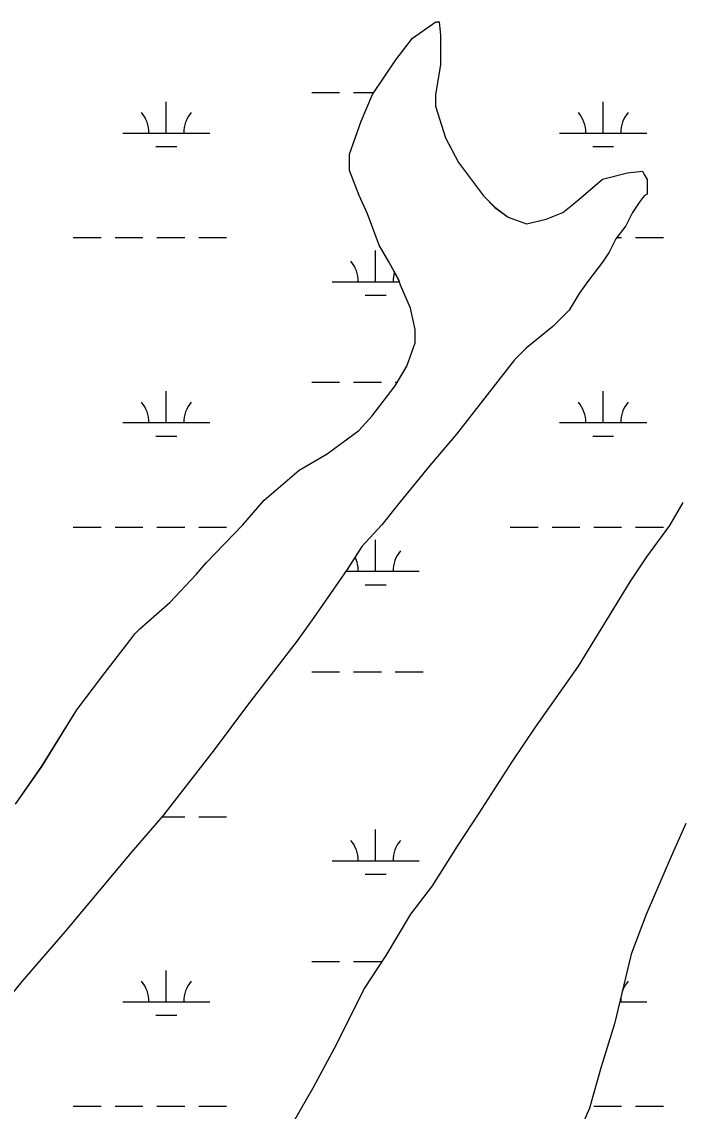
# Model space of a CAD drawing. Extents: x 3161564 to 3199464, y 849354 to 874788.
# Drawn here: x 3194556 to 3195316, y 862702 to 863953 of the extents above; entities that cross this region are included whole.
import ezdxf

# ---------------------------------------------------------------- set-up
doc = ezdxf.new("R2010")
doc.units = 0
for name, color, linetype in [('V-SITE-VEGE', 7, 'Continuous'), ('V-TOPO-SHOR', 7, 'Continuous'), ('V-WETL-SWMP', 7, 'Continuous')]:
    doc.layers.add(name, color=color, linetype=linetype)

msp = doc.modelspace()

# ---------------------------------------------------------------- linework, layer by layer
at = {"layer": 'V-SITE-VEGE'}
for p, q in [((3195005.1, 863934.3), (3195031.8, 863953.3)), ((3195031.8, 863953.3), (3195035.6, 863953.3)), ((3195035.6, 863953.3), (3195037.4, 863938.1)), ((3194986, 863909.6), (3195005.1, 863934.3)), ((3195037.4, 863938.1), (3195037.4, 863903.8)), ((3194959.3, 863869.7), (3194986, 863909.6)), ((3195037.4, 863903.8), (3195031.6, 863869.6)), ((3194946, 863839.3), (3194959.3, 863869.7)), ((3195031.6, 863869.6), (3195031.6, 863856.3)), ((3195031.6, 863856.3), (3195042.9, 863820.1)), ((3194932.6, 863801.3), (3194946, 863839.3)), ((3195042.9, 863820.1), (3195058.1, 863791.6)), ((3194932.6, 863782.3), (3194932.6, 863801.3)), ((3195058.1, 863791.6), (3195086.6, 863753.5)), ((3194943.9, 863753.7), (3194932.6, 863782.3)), ((3195223.6, 863772.3), (3195252.1, 863779.8)), ((3195252.1, 863779.8), (3195269.2, 863781.7)), ((3195269.2, 863781.7), (3195271.1, 863777.9)), ((3195271.1, 863777.9), (3195274.9, 863772.2)), ((3195198.8, 863751.4), (3195223.6, 863772.3)), ((3195274.9, 863772.2), (3195274.9, 863755.1)), ((3194953.4, 863732.8), (3194943.9, 863753.7)), ((3195086.6, 863753.5), (3195099.9, 863740.1)), ((3195271.1, 863753.2), (3195265.4, 863745.6)), ((3195274.9, 863755.1), (3195271.1, 863753.2)), ((3195099.9, 863740.1), (3195115.1, 863728.7)), ((3195177.8, 863734.3), (3195187.4, 863741.9)), ((3195187.4, 863741.9), (3195198.8, 863751.4)), ((3195265.4, 863745.6), (3195257.7, 863734.2)), ((3194966.7, 863696.6), (3194953.4, 863732.8)), ((3195115.1, 863728.7), (3195136, 863721.1)), ((3195158.8, 863726.7), (3195177.8, 863734.3)), ((3195257.7, 863734.2), (3195250.1, 863719)), ((3195136, 863721.1), (3195158.8, 863726.7)), ((3195250.1, 863719), (3195238.7, 863703.8)), ((3195238.7, 863703.8), (3195231, 863688.6)), ((3194978, 863677.6), (3194966.7, 863696.6)), ((3194989.4, 863656.6), (3194978, 863677.6)), ((3195223.4, 863677.2), (3195206.2, 863654.4)), ((3195231, 863688.6), (3195223.4, 863677.2)), ((3194991.3, 863650.9), (3194989.4, 863656.6)), ((3195206.2, 863654.4), (3195196.7, 863641.1)), ((3195002.7, 863624.3), (3194991.3, 863650.9)), ((3195196.7, 863641.1), (3195185.3, 863622.1)), ((3195008.3, 863599.6), (3195002.7, 863624.3)), ((3195185.3, 863622.1), (3195166.2, 863603.1)), ((3195166.2, 863603.1), (3195135.7, 863578.4)), ((3195008.3, 863584.3), (3195008.3, 863599.6)), ((3194998.8, 863557.7), (3195008.3, 863584.3)), ((3195135.7, 863578.4), (3195122.4, 863565.1)), ((3195122.4, 863565.1), (3195103.3, 863540.4)), ((3194985.4, 863534.9), (3194998.8, 863557.7)), ((3195103.3, 863540.4), (3195088.1, 863521.4)), ((3194958.7, 863500.7), (3194985.4, 863534.9)), ((3195088.1, 863521.4), (3195055.7, 863479.7)), ((3194943.5, 863483.6), (3194958.7, 863500.7)), ((3194907.3, 863457.1), (3194943.5, 863483.6)), ((3195055.7, 863479.7), (3195025.2, 863443.6)), ((3194874.9, 863438.1), (3194907.3, 863457.1)), ((3195025.2, 863443.6), (3194990.9, 863401.8)), ((3194834.9, 863403.9), (3194874.9, 863438.1)), ((3194810.2, 863375.5), (3194834.9, 863403.9)), ((3194990.9, 863401.8), (3194969.9, 863375.2)), ((3195300.9, 863374.6), (3195316.1, 863401.2)), ((3194768.2, 863331.8), (3194810.2, 863375.5)), ((3194969.9, 863375.2), (3194947.1, 863350.5)), ((3195274.2, 863338.5), (3195300.9, 863374.6)), ((3194947.1, 863350.5), (3194929.9, 863323.9)), ((3194756.8, 863318.5), (3194768.2, 863331.8)), ((3195255.1, 863310), (3195274.2, 863338.5)), ((3194726.3, 863286.2), (3194756.8, 863318.5)), ((3194929.9, 863323.9), (3194891.8, 863268.8)), ((3195196, 863213.1), (3195255.1, 863310)), ((3194711.1, 863272.9), (3194726.3, 863286.2)), ((3194692, 863255.8), (3194711.1, 863272.9)), ((3194891.8, 863268.8), (3194872.7, 863242.2)), ((3194686.3, 863250.1), (3194692, 863255.8)), ((3194648.2, 863200.7), (3194680.6, 863242.5)), ((3194680.6, 863242.5), (3194686.3, 863250.1)), ((3194872.7, 863242.2), (3194815.5, 863168.1)), ((3195146.4, 863142.8), (3195196, 863213.1)), ((3194619.6, 863162.8), (3194648.2, 863200.7)), ((3194815.5, 863168.1), (3194777.4, 863116.8)), ((3194579.6, 863098.2), (3194619.6, 863162.8)), ((3195119.7, 863103), (3195146.4, 863142.8)), ((3194777.4, 863116.8), (3194718.3, 863040.9)), ((3195081.6, 863044.1), (3195119.7, 863103)), ((3194549, 863054.5), (3194579.6, 863098.2)), ((3194718.3, 863040.9), (3194682.1, 862999.1)), ((3195056.8, 863006.1), (3195081.6, 863044.1)), ((3195319.3, 863032.2), (3195302.1, 862994.2)), ((3195028.2, 862960.5), (3195056.8, 863006.1)), ((3194682.1, 862999.1), (3194605.9, 862907.9)), ((3195302.1, 862994.2), (3195273.5, 862927.7)), ((3195003.4, 862928.2), (3195028.2, 862960.5)), ((3194974.8, 862880.7), (3195003.4, 862928.2)), ((3195273.5, 862927.7), (3195256.3, 862882.1)), ((3194605.9, 862907.9), (3194556.3, 862850.9)), ((3194950, 862842.7), (3194974.8, 862880.7)), ((3195256.3, 862882.1), (3195237.1, 862802.2)), ((3194556.3, 862850.9), (3194523.9, 862811)), ((3194915.7, 862774.3), (3194950, 862842.7)), ((3195237.1, 862802.2), (3195221.8, 862752.8)), ((3194890.9, 862728.6), (3194915.7, 862774.3)), ((3195221.8, 862752.8), (3195208.4, 862705.3)), ((3194860.3, 862675.4), (3194890.9, 862728.6)), ((3195208.4, 862705.3), (3195177.9, 862635))]:
    msp.add_line(p, q, dxfattribs=at)
at = {"layer": 'V-TOPO-SHOR'}
for p, q in [((3195005.1, 863934.3), (3195031.8, 863953.3)), ((3195031.8, 863953.3), (3195035.6, 863953.3)), ((3195035.6, 863953.3), (3195037.4, 863938.1)), ((3194986, 863909.6), (3195005.1, 863934.3)), ((3195037.4, 863938.1), (3195037.4, 863903.8)), ((3194959.3, 863869.7), (3194986, 863909.6)), ((3195037.4, 863903.8), (3195031.6, 863869.6)), ((3194946, 863839.3), (3194959.3, 863869.7)), ((3195031.6, 863869.6), (3195031.6, 863856.3)), ((3195031.6, 863856.3), (3195042.9, 863820.1)), ((3194932.6, 863801.3), (3194946, 863839.3)), ((3195042.9, 863820.1), (3195058.1, 863791.6)), ((3194932.6, 863782.3), (3194932.6, 863801.3)), ((3195058.1, 863791.6), (3195086.6, 863753.5)), ((3194943.9, 863753.7), (3194932.6, 863782.3)), ((3195223.6, 863772.3), (3195252.1, 863779.8)), ((3195252.1, 863779.8), (3195269.2, 863781.7)), ((3195269.2, 863781.7), (3195271.1, 863777.9)), ((3195271.1, 863777.9), (3195274.9, 863772.2)), ((3195198.8, 863751.4), (3195223.6, 863772.3)), ((3195274.9, 863772.2), (3195274.9, 863755.1)), ((3194953.4, 863732.8), (3194943.9, 863753.7)), ((3195086.6, 863753.5), (3195099.9, 863740.2)), ((3195271.1, 863753.2), (3195265.4, 863745.6)), ((3195274.9, 863755.1), (3195271.1, 863753.2)), ((3195099.9, 863740.2), (3195115.1, 863728.7)), ((3195177.8, 863734.3), (3195187.4, 863741.9)), ((3195187.4, 863741.9), (3195198.8, 863751.4)), ((3195265.4, 863745.6), (3195257.7, 863734.2)), ((3194966.7, 863696.6), (3194953.4, 863732.8)), ((3195115.1, 863728.7), (3195136, 863721.1)), ((3195158.8, 863726.7), (3195177.8, 863734.3)), ((3195257.7, 863734.2), (3195250.1, 863719)), ((3195136, 863721.1), (3195158.8, 863726.7)), ((3195250.1, 863719), (3195238.7, 863703.8)), ((3195238.7, 863703.8), (3195231, 863688.6)), ((3194978, 863677.6), (3194966.7, 863696.6)), ((3194989.4, 863656.7), (3194978, 863677.6)), ((3195223.4, 863677.2), (3195206.2, 863654.4)), ((3195231, 863688.6), (3195223.4, 863677.2)), ((3194991.3, 863650.9), (3194989.4, 863656.7)), ((3195206.2, 863654.4), (3195196.7, 863641.1)), ((3195002.7, 863624.3), (3194991.3, 863650.9)), ((3195196.7, 863641.1), (3195185.3, 863622.1)), ((3195008.3, 863599.6), (3195002.7, 863624.3)), ((3195185.3, 863622.1), (3195166.2, 863603.1)), ((3195166.2, 863603.1), (3195135.7, 863578.4)), ((3195008.3, 863584.3), (3195008.3, 863599.6)), ((3194998.8, 863557.7), (3195008.3, 863584.3)), ((3195135.7, 863578.4), (3195122.4, 863565.1)), ((3195122.4, 863565.1), (3195103.3, 863540.4)), ((3194985.4, 863534.9), (3194998.8, 863557.7)), ((3195103.3, 863540.4), (3195088.1, 863521.4)), ((3194958.7, 863500.7), (3194985.4, 863534.9)), ((3195088.1, 863521.4), (3195055.7, 863479.7)), ((3194943.5, 863483.7), (3194958.7, 863500.7)), ((3194907.3, 863457.1), (3194943.5, 863483.7)), ((3195055.7, 863479.7), (3195025.2, 863443.6)), ((3194874.9, 863438.1), (3194907.3, 863457.1)), ((3195025.2, 863443.6), (3194990.9, 863401.8)), ((3194834.9, 863403.9), (3194874.9, 863438.1)), ((3194810.2, 863375.5), (3194834.9, 863403.9)), ((3194990.9, 863401.8), (3194969.9, 863375.2)), ((3195300.9, 863374.6), (3195316.1, 863401.2)), ((3194768.2, 863331.8), (3194810.2, 863375.5)), ((3194969.9, 863375.2), (3194947.1, 863350.5)), ((3195274.2, 863338.5), (3195300.9, 863374.6)), ((3194947.1, 863350.5), (3194929.9, 863323.9)), ((3194756.8, 863318.5), (3194768.2, 863331.8)), ((3195255.1, 863310), (3195274.2, 863338.5)), ((3194726.3, 863286.2), (3194756.8, 863318.5)), ((3194929.9, 863323.9), (3194891.8, 863268.8)), ((3195196, 863213.1), (3195255.1, 863310)), ((3194711.1, 863272.9), (3194726.3, 863286.2)), ((3194692, 863255.8), (3194711.1, 863272.9)), ((3194891.8, 863268.8), (3194872.7, 863242.2)), ((3194686.3, 863250.1), (3194692, 863255.8)), ((3194648.2, 863200.8), (3194680.6, 863242.5)), ((3194680.6, 863242.5), (3194686.3, 863250.1)), ((3194872.7, 863242.2), (3194815.5, 863168.1)), ((3195146.4, 863142.9), (3195196, 863213.1)), ((3194619.6, 863162.8), (3194648.2, 863200.8)), ((3194815.5, 863168.1), (3194777.4, 863116.8)), ((3194579.5, 863098.2), (3194619.6, 863162.8)), ((3195119.7, 863103), (3195146.4, 863142.9)), ((3194777.4, 863116.8), (3194718.3, 863040.9)), ((3195081.6, 863044.1), (3195119.7, 863103)), ((3194549, 863054.5), (3194579.5, 863098.2)), ((3194718.3, 863040.9), (3194682.1, 862999.1)), ((3195056.8, 863006.1), (3195081.6, 863044.1)), ((3195319.3, 863032.3), (3195302.1, 862994.2)), ((3195028.2, 862960.5), (3195056.8, 863006.1)), ((3194682.1, 862999.1), (3194605.9, 862907.9)), ((3195302.1, 862994.2), (3195273.5, 862927.7)), ((3195003.4, 862928.2), (3195028.2, 862960.5)), ((3194974.8, 862880.7), (3195003.4, 862928.2)), ((3195273.5, 862927.7), (3195256.3, 862882.1)), ((3194605.9, 862907.9), (3194556.3, 862850.9)), ((3194950, 862842.7), (3194974.8, 862880.7)), ((3195256.3, 862882.1), (3195237.1, 862802.3)), ((3194915.7, 862774.3), (3194950, 862842.7)), ((3195237.1, 862802.3), (3195221.8, 862752.8)), ((3194890.9, 862728.7), (3194915.7, 862774.3)), ((3195221.8, 862752.8), (3195208.4, 862705.3)), ((3194860.3, 862675.4), (3194890.9, 862728.7)), ((3195208.4, 862705.3), (3195177.9, 862635))]:
    msp.add_line(p, q, dxfattribs=at)
at = {"layer": 'V-WETL-SWMP'}
for p, q in [((3195005.1, 863934.3), (3195031.8, 863953.3)), ((3195031.8, 863953.3), (3195035.6, 863953.3)), ((3195035.6, 863953.3), (3195037.4, 863938.1)), ((3194986, 863909.6), (3195005.1, 863934.3)), ((3195037.4, 863938.1), (3195037.4, 863903.8)), ((3194959.3, 863869.7), (3194986, 863909.6)), ((3195037.4, 863903.8), (3195031.6, 863869.6)), ((3194889.4, 863871.9), (3194921.4, 863871.9)), ((3194937.4, 863871.9), (3194960.8, 863871.9)), ((3194946, 863839.3), (3194959.3, 863869.7)), ((3195031.6, 863869.6), (3195031.6, 863856.3)), ((3194722.3, 863825.5), (3194722.3, 863861.5)), ((3195031.6, 863856.3), (3195042.9, 863820.1)), ((3195224.2, 863825.5), (3195224.2, 863861.5)), ((3194932.6, 863801.3), (3194946, 863839.3)), ((3194672.3, 863825.5), (3194772.3, 863825.5)), ((3195042.9, 863820.1), (3195058.1, 863791.6)), ((3195174.2, 863825.5), (3195274.2, 863825.5)), ((3194710.3, 863810.1), (3194734.3, 863810.1)), ((3195212.2, 863810.1), (3195236.2, 863810.1)), ((3194932.6, 863782.3), (3194932.6, 863801.3)), ((3195058.1, 863791.6), (3195086.6, 863753.5)), ((3194943.9, 863753.7), (3194932.6, 863782.3)), ((3195223.6, 863772.3), (3195252.1, 863779.8)), ((3195252.1, 863779.8), (3195269.2, 863781.7)), ((3195269.2, 863781.7), (3195271.1, 863777.9)), ((3195271.1, 863777.9), (3195274.9, 863772.2)), ((3195198.8, 863751.4), (3195223.6, 863772.3)), ((3195274.9, 863772.2), (3195274.9, 863755.1)), ((3194953.4, 863732.8), (3194943.9, 863753.7)), ((3195086.6, 863753.5), (3195099.9, 863740.2)), ((3195271.1, 863753.2), (3195265.4, 863745.6)), ((3195274.9, 863755.1), (3195271.1, 863753.2)), ((3195099.9, 863740.2), (3195115.1, 863728.7)), ((3195177.8, 863734.3), (3195187.4, 863741.9)), ((3195187.4, 863741.9), (3195198.8, 863751.4)), ((3195265.4, 863745.6), (3195257.7, 863734.2)), ((3194966.7, 863696.6), (3194953.4, 863732.8)), ((3195115.1, 863728.7), (3195136, 863721.1)), ((3195158.8, 863726.7), (3195177.8, 863734.3)), ((3195257.7, 863734.2), (3195250.1, 863719)), ((3195136, 863721.1), (3195158.8, 863726.7)), ((3195250.1, 863719), (3195238.7, 863703.8)), ((3194615.5, 863705.4), (3194647.5, 863705.4)), ((3194663.5, 863705.4), (3194695.5, 863705.4)), ((3194711.5, 863705.4), (3194743.5, 863705.4)), ((3194759.5, 863705.4), (3194791.5, 863705.4)), ((3195238.7, 863703.8), (3195231, 863688.6)), ((3195239.9, 863705.4), (3195245.4, 863705.4)), ((3195261.4, 863705.4), (3195293.4, 863705.4)), ((3194962.8, 863654.7), (3194962.8, 863690.7)), ((3194978, 863677.6), (3194966.7, 863696.6)), ((3194989.4, 863656.7), (3194978, 863677.6)), ((3195223.4, 863677.2), (3195206.2, 863654.4)), ((3195231, 863688.6), (3195223.4, 863677.2)), ((3194912.8, 863654.7), (3194990.1, 863654.7)), ((3194991.3, 863650.9), (3194989.4, 863656.7)), ((3195206.2, 863654.4), (3195196.7, 863641.1)), ((3194950.8, 863639.3), (3194974.8, 863639.3)), ((3195002.7, 863624.3), (3194991.3, 863650.9)), ((3195196.7, 863641.1), (3195185.3, 863622.1)), ((3195008.3, 863599.6), (3195002.7, 863624.3)), ((3195185.3, 863622.1), (3195166.2, 863603.1)), ((3195166.2, 863603.1), (3195135.7, 863578.4)), ((3195008.3, 863584.3), (3195008.3, 863599.6)), ((3194998.8, 863557.7), (3195008.3, 863584.3)), ((3195135.7, 863578.4), (3195122.4, 863565.1)), ((3195122.4, 863565.1), (3195103.3, 863540.4)), ((3194985.4, 863534.9), (3194998.8, 863557.7)), ((3194889.4, 863539.3), (3194921.4, 863539.3)), ((3194937.4, 863539.3), (3194969.4, 863539.3)), ((3194985.4, 863539.3), (3194987.9, 863539.3)), ((3195103.3, 863540.4), (3195088.1, 863521.4)), ((3194722.3, 863492.8), (3194722.3, 863528.8)), ((3194958.7, 863500.7), (3194985.4, 863534.9)), ((3195224.2, 863492.8), (3195224.2, 863528.8)), ((3195088.1, 863521.4), (3195055.7, 863479.7)), ((3194672.3, 863492.8), (3194772.3, 863492.8)), ((3194943.5, 863483.7), (3194958.7, 863500.7)), ((3195174.2, 863492.8), (3195274.2, 863492.8)), ((3194710.3, 863477.4), (3194734.3, 863477.4)), ((3194907.3, 863457.1), (3194943.5, 863483.7)), ((3195055.7, 863479.7), (3195025.2, 863443.6)), ((3195212.2, 863477.4), (3195236.2, 863477.4)), ((3194874.9, 863438.1), (3194907.3, 863457.1)), ((3195025.2, 863443.6), (3194990.9, 863401.8)), ((3194834.9, 863403.9), (3194874.9, 863438.1)), ((3194810.2, 863375.5), (3194834.9, 863403.9)), ((3194990.9, 863401.8), (3194969.9, 863375.2)), ((3195300.9, 863374.6), (3195316.1, 863401.2)), ((3194615.5, 863372.8), (3194647.5, 863372.8)), ((3194663.5, 863372.8), (3194695.5, 863372.8)), ((3194711.5, 863372.8), (3194743.5, 863372.8)), ((3194759.5, 863372.8), (3194791.5, 863372.8)), ((3194768.2, 863331.8), (3194810.2, 863375.5)), ((3194969.9, 863375.2), (3194947.1, 863350.5)), ((3195117.4, 863372.8), (3195149.4, 863372.8)), ((3195165.4, 863372.8), (3195197.4, 863372.8)), ((3195213.4, 863372.8), (3195245.4, 863372.8)), ((3195261.4, 863372.8), (3195293.4, 863372.8)), ((3195274.2, 863338.5), (3195300.9, 863374.6)), ((3194962.8, 863322), (3194962.8, 863358)), ((3194947.1, 863350.5), (3194929.9, 863323.9)), ((3194756.8, 863318.5), (3194768.2, 863331.8)), ((3195255.1, 863310), (3195274.2, 863338.5)), ((3194726.3, 863286.2), (3194756.8, 863318.5)), ((3194929.9, 863323.9), (3194891.8, 863268.8)), ((3194928.6, 863322), (3195012.8, 863322)), ((3194950.8, 863306.6), (3194974.8, 863306.6)), ((3195196, 863213.1), (3195255.1, 863310)), ((3194711.1, 863272.9), (3194726.3, 863286.2)), ((3194692, 863255.8), (3194711.1, 863272.9)), ((3194891.8, 863268.8), (3194872.7, 863242.2)), ((3194686.3, 863250.1), (3194692, 863255.8)), ((3194648.2, 863200.8), (3194680.6, 863242.5)), ((3194680.6, 863242.5), (3194686.3, 863250.1)), ((3194872.7, 863242.2), (3194815.5, 863168.1)), ((3194889.4, 863206.6), (3194921.4, 863206.6)), ((3194937.4, 863206.6), (3194969.4, 863206.6)), ((3194985.4, 863206.6), (3195017.4, 863206.6)), ((3195146.4, 863142.9), (3195196, 863213.1)), ((3194619.6, 863162.8), (3194648.2, 863200.8)), ((3194815.5, 863168.1), (3194777.4, 863116.8)), ((3194579.5, 863098.2), (3194619.6, 863162.8)), ((3195119.7, 863103), (3195146.4, 863142.9)), ((3194777.4, 863116.8), (3194718.3, 863040.9)), ((3195081.6, 863044.1), (3195119.7, 863103)), ((3194549, 863054.5), (3194579.5, 863098.2)), ((3194718.3, 863040.9), (3194682.1, 862999.1)), ((3194717.6, 863040.1), (3194743.5, 863040.1)), ((3194759.5, 863040.1), (3194791.5, 863040.1)), ((3195056.8, 863006.1), (3195081.6, 863044.1)), ((3195319.3, 863032.3), (3195302.1, 862994.2)), ((3194962.8, 862989.4), (3194962.8, 863025.4)), ((3195028.2, 862960.5), (3195056.8, 863006.1)), ((3194682.1, 862999.1), (3194605.9, 862907.9)), ((3194912.8, 862989.4), (3195012.8, 862989.4)), ((3195302.1, 862994.2), (3195273.5, 862927.7)), ((3194950.8, 862973.9), (3194974.8, 862973.9)), ((3195003.4, 862928.2), (3195028.2, 862960.5)), ((3194974.8, 862880.7), (3195003.4, 862928.2)), ((3195273.5, 862927.7), (3195256.3, 862882.1)), ((3194605.9, 862907.9), (3194556.3, 862850.9)), ((3194950, 862842.7), (3194974.8, 862880.7)), ((3195256.3, 862882.1), (3195237.1, 862802.3)), ((3194722.3, 862827.5), (3194722.3, 862863.5)), ((3194889.4, 862873.9), (3194921.4, 862873.9)), ((3194937.4, 862873.9), (3194969.4, 862873.9)), ((3194556.3, 862850.9), (3194523.9, 862811.1)), ((3194915.7, 862774.3), (3194950, 862842.7)), ((3194672.3, 862827.5), (3194772.3, 862827.5)), ((3195243.2, 862827.5), (3195274.2, 862827.5)), ((3194710.3, 862812.1), (3194734.3, 862812.1)), ((3195237.1, 862802.3), (3195221.8, 862752.8)), ((3194890.9, 862728.7), (3194915.7, 862774.3)), ((3195221.8, 862752.8), (3195208.4, 862705.3)), ((3194860.3, 862675.4), (3194890.9, 862728.7)), ((3194615.5, 862707.4), (3194647.5, 862707.4)), ((3194663.5, 862707.4), (3194695.5, 862707.4)), ((3194711.5, 862707.4), (3194743.5, 862707.4)), ((3194759.5, 862707.4), (3194791.5, 862707.4)), ((3195208.4, 862705.3), (3195177.9, 862635)), ((3195213.4, 862707.4), (3195245.4, 862707.4)), ((3195261.4, 862707.4), (3195293.4, 862707.4))]:
    msp.add_line(p, q, dxfattribs=at)
for centre, start, end in [((3194667.1, 863826), 359.2282, 40.7718), ((3194777.6, 863826), 139.2282, 180.7718), ((3195169, 863826), 359.2282, 40.7718), ((3195279.5, 863826), 139.2282, 180.7718), ((3194907.6, 863655.2), 359.2282, 40.7718), ((3195018, 863655.2), 162.4411, 180.7718), ((3194667.1, 863493.3), 359.2282, 40.7718), ((3194777.6, 863493.3), 139.2282, 180.7718), ((3195169, 863493.3), 359.2282, 40.7718), ((3195279.5, 863493.3), 139.2282, 180.7718), ((3195018, 863322.5), 139.2282, 180.7718), ((3194907.6, 863322.5), 359.2282, 26.4451), ((3194907.6, 862989.8), 359.2282, 40.7718), ((3195018, 862989.8), 139.2282, 180.7718), ((3194667.1, 862828), 359.2282, 40.7718), ((3194777.6, 862828), 139.2282, 180.7718), ((3195279.5, 862828), 139.2282, 162.8437), ((3195279.5, 862828), 170.1787, 180.7718)]:
    msp.add_arc(centre, 35.2, start, end, dxfattribs=at)

doc.saveas('drawing.dxf')
